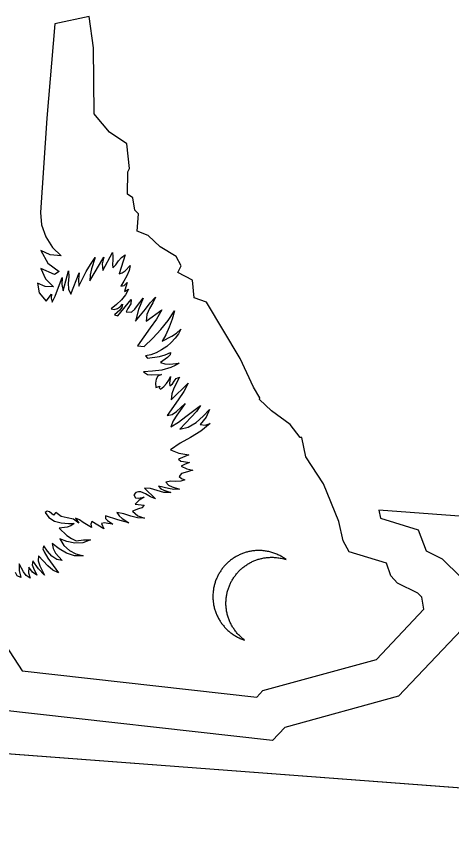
# Model space of a CAD drawing. Extents: x 2001876 to 2025694, y 804561 to 868938.
# Drawn here: x 2022992.36 to 2023004.82, y 808911.24 to 808934.82 of the extents above; entities that cross this region are included whole.
import ezdxf

# ---------------------------------------------------------------- set-up
doc = ezdxf.new("R2010")
doc.units = 0
doc.layers.add('TR SN EXTRUDED PANEL SIGNS - GROUND MOUNTED', color=7, linetype='Continuous')

msp = doc.modelspace()

# ---------------------------------------------------------------- linework, layer by layer
at = {"layer": 'TR SN EXTRUDED PANEL SIGNS - GROUND MOUNTED'}
for p, q in [((2022994.441, 808934.824), (2022993.454, 808934.611)), ((2022994.563, 808933.922), (2022994.441, 808934.824)), ((2022994.585, 808932.041), (2022994.563, 808933.922)), ((2022994.619, 808931.989), (2022994.585, 808932.041)), ((2022995.027, 808931.509), (2022994.619, 808931.989)), ((2022995.523, 808931.178), (2022995.027, 808931.509)), ((2022995.594, 808930.477), (2022995.523, 808931.178)), ((2022995.539, 808929.739), (2022995.549, 808930.383)), ((2022995.549, 808930.383), (2022995.594, 808930.477)), ((2022995.691, 808929.633), (2022995.539, 808929.739)), ((2022995.745, 808929.278), (2022995.691, 808929.633)), ((2022995.855, 808929.173), (2022995.745, 808929.278)), ((2022995.818, 808928.68), (2022995.855, 808929.173)), ((2022996.131, 808928.558), (2022995.818, 808928.68)), ((2022996.47, 808928.234), (2022996.131, 808928.558)), ((2022996.933, 808927.953), (2022996.47, 808928.234)), ((2022994.464, 808927.256), (2022994.858, 808927.935)), ((2022995.474, 808927.999), (2022995.299, 808927.463)), ((2022997.075, 808927.693), (2022996.933, 808927.953)), ((2022993.917, 808926.875), (2022994.156, 808927.486)), ((2022996.981, 808927.501), (2022997.075, 808927.693)), ((2022997.403, 808927.274), (2022996.981, 808927.501)), ((2022997.447, 808926.772), (2022997.403, 808927.274)), ((2022995.451, 808926.951), (2022995.569, 808927.022)), ((2022993.211, 808926.682), (2022993.362, 808926.877)), ((2022997.802, 808926.649), (2022997.447, 808926.772)), ((2022995.263, 808926.257), (2022995.642, 808926.729)), ((2022998.768, 808925.037), (2022997.802, 808926.649)), ((2022996.071, 808926.101), (2022996.518, 808926.433)), ((2022995.827, 808925.396), (2022996.017, 808925.381)), ((2022996.054, 808925.115), (2022996.112, 808925.047)), ((2022999.148, 808924.221), (2022998.768, 808925.037)), ((2022996.351, 808924.21), (2022996.464, 808924.241)), ((2022996.786, 808923.85), (2022997.274, 808924.331)), ((2022999.327, 808923.911), (2022999.148, 808924.221)), ((2022999.324, 808923.86), (2022999.327, 808923.911)), ((2022999.661, 808923.539), (2022999.324, 808923.86)), ((2023000.194, 808923.148), (2022999.661, 808923.539)), ((2023000.487, 808922.78), (2023000.194, 808923.148)), ((2023000.528, 808922.777), (2023000.487, 808922.78)), ((2023000.648, 808922.225), (2023000.528, 808922.777)), ((2022997.296, 808922.284), (2022996.999, 808922.155)), ((2023001.15, 808921.447), (2023000.648, 808922.225)), ((2022996.022, 808921.33), (2022996.34, 808921.019)), ((2023001.596, 808920.372), (2023001.15, 808921.447)), ((2022995.758, 808920.872), (2022996.017, 808920.837)), ((2022993.486, 808920.631), (2022993.417, 808920.555)), ((2022993.845, 808920.316), (2022994.012, 808920.32)), ((2022994.799, 808920.316), (2022994.859, 808920.16)), ((2023001.715, 808919.818), (2023001.596, 808920.372)), ((2023001.892, 808919.509), (2023001.715, 808919.818)), ((2023002.954, 808919.177), (2023001.892, 808919.509)), ((2022993.253, 808919.327), (2022993.564, 808918.905)), ((2023003.086, 808918.822), (2023002.954, 808919.177)), ((2023003.275, 808918.608), (2023003.086, 808918.822)), ((2023003.855, 808918.323), (2023003.275, 808918.608)), ((2023003.971, 808918.211), (2023003.855, 808918.323)), ((2023004.024, 808917.862), (2023003.971, 808918.211)), ((2023002.668, 808916.428), (2023004.024, 808917.862)), ((2022991.528, 808917.614), (2022992.526, 808916.103)), ((2022956.362, 808916.426), (2023025.042, 808911.247)), ((2022999.418, 808915.533), (2023002.668, 808916.428)), ((2022992.526, 808916.103), (2022999.242, 808915.349)), ((2022999.242, 808915.349), (2022999.418, 808915.533))]:
    msp.add_line(p, q, dxfattribs=at)
for points in [[(2022993.454, 808934.611), (2022993.229, 808931.914), (2022993.044, 808929.218), (2022993.078, 808928.858), (2022993.2, 808928.519), (2022993.391, 808928.217), (2022993.635, 808927.971), (2022993.324, 808928.003), (2022993.057, 808928.126), (2022993.254, 808927.765), (2022993.586, 808927.529), (2022993.444, 808927.444), (2022993.058, 808927.608), (2022993.19, 808927.319), (2022993.417, 808927.089), (2022993.179, 808927.101), (2022992.963, 808927.195), (2022993.011, 808926.918), (2022993.211, 808926.682)], [(2022994.858, 808927.935), (2022994.818, 808927.744), (2022994.829, 808927.556), (2022995.114, 808928.066), (2022995.123, 808927.959), (2022995.116, 808927.847), (2022995.111, 808927.736), (2022995.121, 808927.629), (2022995.205, 808927.721), (2022995.28, 808927.83), (2022995.364, 808927.931), (2022995.474, 808927.999)], [(2022994.156, 808927.486), (2022994.139, 808927.293), (2022994.143, 808927.106), (2022994.355, 808927.525), (2022994.477, 808927.731), (2022994.61, 808927.929), (2022994.504, 808927.601), (2022994.471, 808927.43), (2022994.464, 808927.256)], [(2022995.299, 808927.463), (2022995.385, 808927.488), (2022995.469, 808927.549), (2022995.62, 808927.702), (2022995.588, 808927.556), (2022995.523, 808927.403), (2022995.438, 808927.253), (2022995.344, 808927.11), (2022995.448, 808927.13), (2022995.528, 808927.216), (2022995.496, 808927.086), (2022995.451, 808926.951)], [(2022993.362, 808926.877), (2022993.354, 808926.759), (2022993.385, 808926.653), (2022993.464, 808926.825), (2022993.531, 808927.001), (2022993.668, 808927.356), (2022993.659, 808927.153), (2022993.695, 808926.973), (2022993.849, 808927.549), (2022993.856, 808927.372), (2022993.839, 808927.189), (2022993.846, 808927.019), (2022993.917, 808926.875)], [(2022995.569, 808927.022), (2022995.484, 808926.862), (2022995.366, 808926.715), (2022995.226, 808926.583), (2022995.072, 808926.462), (2022995.161, 808926.443), (2022995.252, 808926.469), (2022995.336, 808926.525), (2022995.4, 808926.596), (2022995.378, 808926.496), (2022995.317, 808926.419), (2022995.17, 808926.288), (2022995.263, 808926.257)], [(2022995.642, 808926.729), (2022995.639, 808926.605), (2022995.546, 808926.471), (2022995.505, 808926.373), (2022995.654, 808926.363), (2022995.745, 808926.451), (2022995.822, 808926.555), (2022995.985, 808926.759), (2022995.855, 808926.438), (2022995.77, 808926.108), (2022995.914, 808926.273), (2022996.051, 808926.45), (2022996.19, 808926.627), (2022996.339, 808926.789), (2022996.267, 808926.633), (2022996.172, 808926.468), (2022996.093, 808926.292), (2022996.071, 808926.101)], [(2022996.518, 808926.433), (2022996.374, 808926.166), (2022996.193, 808925.913), (2022996.003, 808925.66), (2022995.827, 808925.396)], [(2022996.017, 808925.381), (2022996.266, 808925.621), (2022996.498, 808925.869), (2022996.706, 808926.128), (2022996.883, 808926.405), (2022996.821, 808926.167), (2022996.736, 808925.93), (2022996.637, 808925.714), (2022996.53, 808925.533), (2022996.811, 808925.679), (2022996.944, 808925.765), (2022997.065, 808925.874), (2022996.998, 808925.746), (2022996.906, 808925.618), (2022996.792, 808925.496), (2022996.661, 808925.384), (2022996.517, 808925.283), (2022996.364, 808925.203), (2022996.208, 808925.146), (2022996.054, 808925.115)], [(2022996.112, 808925.047), (2022996.452, 808925.093), (2022996.615, 808925.141), (2022996.769, 808925.212), (2022996.759, 808925.14), (2022996.683, 808925.064), (2022996.484, 808924.924), (2022996.608, 808924.881), (2022996.743, 808924.871), (2022997.016, 808924.907), (2022996.901, 808924.834), (2022996.779, 808924.778), (2022996.521, 808924.707), (2022996.257, 808924.674), (2022996.002, 808924.658), (2022996.11, 808924.579), (2022996.239, 808924.566), (2022996.513, 808924.579), (2022996.407, 808924.533), (2022996.356, 808924.444), (2022996.342, 808924.331), (2022996.351, 808924.21)], [(2022996.464, 808924.241), (2022996.45, 808924.202), (2022996.482, 808924.16), (2022996.577, 808924.239), (2022996.656, 808924.326), (2022996.721, 808924.42), (2022996.772, 808924.519), (2022996.754, 808924.402), (2022996.739, 808924.33), (2022996.753, 808924.259), (2022996.83, 808924.31), (2022996.88, 808924.389), (2022996.935, 808924.463), (2022997.025, 808924.5), (2022996.862, 808924.19), (2022996.805, 808924.025), (2022996.786, 808923.85)], [(2022997.274, 808924.331), (2022997.148, 808924.088), (2022996.994, 808923.858), (2022996.673, 808923.406), (2022996.818, 808923.435), (2022996.942, 808923.522), (2022997.191, 808923.748), (2022996.951, 808923.418), (2022996.845, 808923.251), (2022996.783, 808923.086), (2022997.003, 808923.217), (2022997.213, 808923.376), (2022997.633, 808923.691), (2022997.52, 808923.521), (2022997.363, 808923.355), (2022997.04, 808923.011), (2022997.278, 808923.068), (2022997.504, 808923.202), (2022997.711, 808923.382), (2022997.886, 808923.576), (2022997.79, 808923.36), (2022997.623, 808923.144), (2022997.761, 808923.127), (2022997.911, 808923.177), (2022997.642, 808922.956), (2022997.343, 808922.78), (2022997.045, 808922.614), (2022996.773, 808922.419), (2022997.013, 808922.324), (2022997.296, 808922.284)], [(2023025.673, 808918.988), (2023025.673, 808918.988), (2023002.741, 808920.701), (2023002.788, 808920.472), (2023003.867, 808920.137), (2023004.091, 808919.531), (2023004.55, 808919.304), (2023005.084, 808918.784), (2023005.285, 808917.467), (2023003.304, 808915.371), (2023000.048, 808914.474), (2022999.695, 808914.103), (2022991.843, 808914.985), (2022990.397, 808917.17), (2022985.612, 808917.617), (2022984.306, 808919.21), (2022981.701, 808922.288), (2022956.992, 808924.151)], [(2022996.999, 808922.155), (2022997.062, 808922.1), (2022997.145, 808922.086), (2022997.319, 808922.06), (2022997.193, 808922.015), (2022997.08, 808921.959), (2022997.235, 808921.879), (2022997.413, 808921.838), (2022997.191, 808921.777), (2022997.087, 808921.742), (2022997.017, 808921.66), (2022997.089, 808921.601), (2022997.185, 808921.568), (2022997.064, 808921.525), (2022996.924, 808921.521), (2022996.777, 808921.523), (2022996.64, 808921.498), (2022996.715, 808921.416), (2022996.814, 808921.367), (2022997.029, 808921.294), (2022996.87, 808921.284), (2022996.717, 808921.316), (2022996.423, 808921.38), (2022996.491, 808921.311), (2022996.58, 808921.268), (2022996.776, 808921.202), (2022996.578, 808921.207), (2022996.387, 808921.262), (2022996.201, 808921.317), (2022996.022, 808921.33)], [(2022996.34, 808921.019), (2022996.194, 808921.076), (2022996.055, 808921.16), (2022995.92, 808921.217), (2022995.852, 808921.221), (2022995.782, 808921.198), (2022995.72, 808921.131), (2022995.773, 808921.051), (2022995.845, 808921.04), (2022996.018, 808921.067), (2022995.871, 808920.986), (2022995.758, 808920.872)], [(2022993.417, 808920.555), (2022993.306, 808920.646), (2022993.243, 808920.665), (2022993.177, 808920.63), (2022993.288, 808920.485), (2022993.447, 808920.386), (2022993.638, 808920.33), (2022993.845, 808920.316)], [(2022994.859, 808920.16), (2022994.518, 808920.377), (2022994.485, 808920.301), (2022994.505, 808920.203), (2022994.271, 808920.348), (2022994.161, 808920.424), (2022994.047, 808920.468), (2022994.148, 808920.325), (2022993.988, 808920.437), (2022993.811, 808920.476), (2022993.639, 808920.514), (2022993.486, 808920.631)], [(2022996.017, 808920.837), (2022995.945, 808920.765), (2022995.858, 808920.733), (2022995.685, 808920.671), (2022995.836, 808920.53), (2022996.029, 808920.471), (2022995.83, 808920.48), (2022995.632, 808920.529), (2022995.433, 808920.589), (2022995.237, 808920.626), (2022995.297, 808920.532), (2022995.387, 808920.462), (2022995.581, 808920.336), (2022995.26, 808920.424), (2022994.912, 808920.539), (2022994.913, 808920.457), (2022994.971, 808920.398), (2022995.117, 808920.292), (2022994.974, 808920.319), (2022994.879, 808920.334), (2022994.799, 808920.316)], [(2022994.012, 808920.32), (2022993.919, 808920.249), (2022993.812, 808920.214), (2022993.581, 808920.178), (2022993.805, 808919.968), (2022993.933, 808919.884), (2022994.07, 808919.823), (2022994.281, 808919.844), (2022994.478, 808919.848), (2022994.259, 808919.764), (2022994.03, 808919.756), (2022993.803, 808919.8), (2022993.597, 808919.875), (2022993.717, 808919.689), (2022993.876, 808919.544), (2022994.062, 808919.443), (2022994.269, 808919.386), (2022994.023, 808919.39), (2022993.792, 808919.466), (2022993.579, 808919.59), (2022993.379, 808919.739), (2022993.408, 808919.6), (2022993.475, 808919.471), (2022993.67, 808919.256), (2022993.512, 808919.284), (2022993.368, 808919.385), (2022993.244, 808919.526), (2022993.144, 808919.677), (2022993.116, 808919.592), (2022993.149, 808919.505), (2022993.253, 808919.327)], [(2023000.079, 808919.284), (2023000.055, 808919.302), (2023000.029, 808919.32), (2023000.005, 808919.336), (2022999.979, 808919.352), (2022999.953, 808919.367), (2022999.927, 808919.381), (2022999.9, 808919.396), (2022999.874, 808919.409), (2022999.846, 808919.422), (2022999.819, 808919.434), (2022999.789, 808919.446), (2022999.762, 808919.457), (2022999.732, 808919.467), (2022999.704, 808919.478), (2022999.675, 808919.488), (2022999.645, 808919.495), (2022999.614, 808919.503), (2022999.585, 808919.51), (2022999.553, 808919.518), (2022999.524, 808919.523), (2022999.492, 808919.527), (2022999.461, 808919.532), (2022999.429, 808919.535), (2022999.398, 808919.539), (2022999.369, 808919.539), (2022999.341, 808919.541), (2022999.314, 808919.542), (2022999.285, 808919.542), (2022999.258, 808919.541), (2022999.231, 808919.54), (2022999.203, 808919.539), (2022999.175, 808919.536), (2022999.148, 808919.534), (2022999.122, 808919.529), (2022999.095, 808919.527), (2022999.068, 808919.522), (2022999.042, 808919.516), (2022999.015, 808919.51), (2022998.989, 808919.505), (2022998.963, 808919.499), (2022998.937, 808919.491), (2022998.913, 808919.483), (2022998.887, 808919.476), (2022998.862, 808919.466), (2022998.836, 808919.457), (2022998.811, 808919.448), (2022998.787, 808919.439), (2022998.764, 808919.428), (2022998.739, 808919.417), (2022998.716, 808919.404), (2022998.691, 808919.394), (2022998.668, 808919.381), (2022998.647, 808919.367), (2022998.623, 808919.354), (2022998.6, 808919.34), (2022998.578, 808919.326), (2022998.557, 808919.312), (2022998.535, 808919.296), (2022998.515, 808919.281), (2022998.493, 808919.266), (2022998.472, 808919.248), (2022998.452, 808919.232), (2022998.433, 808919.215), (2022998.413, 808919.197), (2022998.394, 808919.179), (2022998.375, 808919.162), (2022998.357, 808919.143), (2022998.339, 808919.123), (2022998.32, 808919.104), (2022998.303, 808919.085), (2022998.287, 808919.065), (2022998.27, 808919.044), (2022998.254, 808919.023), (2022998.238, 808919.002), (2022998.222, 808918.981), (2022998.208, 808918.958), (2022998.193, 808918.937), (2022998.179, 808918.915), (2022998.165, 808918.892), (2022998.152, 808918.869), (2022998.139, 808918.846), (2022998.128, 808918.822), (2022998.115, 808918.799), (2022998.103, 808918.774), (2022998.094, 808918.75), (2022998.082, 808918.725), (2022998.072, 808918.7), (2022998.063, 808918.676), (2022998.054, 808918.649), (2022998.046, 808918.624), (2022998.038, 808918.598), (2022998.031, 808918.572), (2022998.024, 808918.545), (2022998.017, 808918.519), (2022998.012, 808918.492), (2022998.005, 808918.466), (2022998.002, 808918.437), (2022997.998, 808918.411), (2022997.994, 808918.382), (2022997.991, 808918.356)], [(2022993.564, 808918.905), (2022993.398, 808918.978), (2022993.257, 808919.103), (2022992.987, 808919.387), (2022992.982, 808919.245), (2022993.028, 808919.108), (2022993.161, 808918.84), (2022992.994, 808919.017), (2022992.826, 808919.248), (2022992.807, 808919.137), (2022992.843, 808919.034), (2022992.946, 808918.833), (2022992.815, 808918.927), (2022992.715, 808919.065), (2022992.708, 808918.905), (2022992.749, 808918.752), (2022992.634, 808918.826), (2022992.561, 808918.936), (2022992.437, 808919.157), (2022992.435, 808918.97), (2022992.487, 808918.772), (2022992.378, 808918.815), (2022992.329, 808918.91)], [(2022998.374, 808917.836), (2022998.37, 808917.865), (2022998.366, 808917.894), (2022998.363, 808917.924), (2022998.361, 808917.953), (2022998.36, 808917.983), (2022998.359, 808918.013), (2022998.359, 808918.044), (2022998.36, 808918.074), (2022998.361, 808918.104), (2022998.363, 808918.134), (2022998.365, 808918.162), (2022998.367, 808918.189), (2022998.371, 808918.217), (2022998.376, 808918.244), (2022998.38, 808918.272), (2022998.385, 808918.299), (2022998.392, 808918.325), (2022998.397, 808918.352), (2022998.404, 808918.378), (2022998.412, 808918.405), (2022998.42, 808918.431), (2022998.429, 808918.456), (2022998.437, 808918.482), (2022998.447, 808918.507), (2022998.457, 808918.532), (2022998.466, 808918.556), (2022998.478, 808918.581), (2022998.489, 808918.605), (2022998.5, 808918.628), (2022998.513, 808918.653), (2022998.526, 808918.676), (2022998.539, 808918.698), (2022998.553, 808918.721), (2022998.568, 808918.744), (2022998.582, 808918.767), (2022998.597, 808918.788), (2022998.612, 808918.809), (2022998.628, 808918.83), (2022998.644, 808918.851), (2022998.66, 808918.872), (2022998.677, 808918.891), (2022998.695, 808918.911), (2022998.712, 808918.93), (2022998.731, 808918.949), (2022998.75, 808918.968), (2022998.769, 808918.986), (2022998.788, 808919.004), (2022998.806, 808919.021), (2022998.827, 808919.039), (2022998.847, 808919.055), (2022998.867, 808919.072), (2022998.889, 808919.088), (2022998.909, 808919.102), (2022998.931, 808919.118), (2022998.953, 808919.132), (2022998.975, 808919.147), (2022998.998, 808919.161), (2022999.019, 808919.174), (2022999.043, 808919.188), (2022999.066, 808919.2), (2022999.089, 808919.211), (2022999.114, 808919.224), (2022999.137, 808919.235), (2022999.161, 808919.245), (2022999.186, 808919.255), (2022999.21, 808919.264), (2022999.235, 808919.273), (2022999.261, 808919.282), (2022999.285, 808919.29), (2022999.311, 808919.298), (2022999.337, 808919.305), (2022999.363, 808919.311), (2022999.389, 808919.317), (2022999.417, 808919.323), (2022999.442, 808919.329), (2022999.47, 808919.333), (2022999.495, 808919.336), (2022999.523, 808919.34), (2022999.55, 808919.343), (2022999.577, 808919.346), (2022999.604, 808919.347), (2022999.633, 808919.348), (2022999.66, 808919.349), (2022999.687, 808919.349), (2022999.715, 808919.348), (2022999.744, 808919.346), (2022999.771, 808919.346), (2022999.807, 808919.341), (2022999.842, 808919.337), (2022999.876, 808919.333), (2022999.911, 808919.327), (2022999.945, 808919.32), (2022999.979, 808919.312), (2023000.012, 808919.303), (2023000.046, 808919.295), (2023000.079, 808919.284), (2023000.079, 808919.284)], [(2022997.991, 808918.356), (2022997.989, 808918.327), (2022997.986, 808918.297), (2022997.986, 808918.269), (2022997.985, 808918.24), (2022997.985, 808918.21), (2022997.986, 808918.181), (2022997.987, 808918.153), (2022997.989, 808918.124), (2022997.992, 808918.097), (2022997.994, 808918.068), (2022997.999, 808918.041), (2022998.003, 808918.012), (2022998.007, 808917.984), (2022998.013, 808917.957), (2022998.019, 808917.929), (2022998.025, 808917.902), (2022998.032, 808917.876), (2022998.04, 808917.849), (2022998.049, 808917.822), (2022998.058, 808917.796), (2022998.067, 808917.77), (2022998.076, 808917.744), (2022998.087, 808917.719), (2022998.098, 808917.693), (2022998.11, 808917.669), (2022998.123, 808917.644), (2022998.135, 808917.619), (2022998.148, 808917.596), (2022998.162, 808917.571), (2022998.176, 808917.548), (2022998.19, 808917.524), (2022998.204, 808917.503), (2022998.22, 808917.479), (2022998.236, 808917.457), (2022998.252, 808917.436), (2022998.269, 808917.414), (2022998.286, 808917.392), (2022998.304, 808917.371), (2022998.321, 808917.351), (2022998.341, 808917.33), (2022998.36, 808917.312), (2022998.379, 808917.291), (2022998.398, 808917.272), (2022998.417, 808917.255), (2022998.438, 808917.236), (2022998.459, 808917.218), (2022998.48, 808917.201), (2022998.503, 808917.183), (2022998.524, 808917.167), (2022998.546, 808917.151), (2022998.569, 808917.135), (2022998.592, 808917.121), (2022998.616, 808917.106), (2022998.639, 808917.092), (2022998.663, 808917.079), (2022998.687, 808917.065), (2022998.712, 808917.053), (2022998.736, 808917.04), (2022998.762, 808917.029), (2022998.787, 808917.017), (2022998.813, 808917.007), (2022998.839, 808916.997), (2022998.866, 808916.988), (2022998.892, 808916.979), (2022998.869, 808916.995), (2022998.847, 808917.013), (2022998.826, 808917.032), (2022998.804, 808917.049), (2022998.783, 808917.068), (2022998.762, 808917.089), (2022998.743, 808917.108), (2022998.722, 808917.129), (2022998.703, 808917.149), (2022998.684, 808917.171), (2022998.665, 808917.192), (2022998.648, 808917.214), (2022998.63, 808917.237), (2022998.613, 808917.259), (2022998.597, 808917.282), (2022998.582, 808917.306), (2022998.566, 808917.329), (2022998.55, 808917.353), (2022998.536, 808917.378), (2022998.522, 808917.402), (2022998.508, 808917.427), (2022998.496, 808917.454), (2022998.484, 808917.478), (2022998.471, 808917.505), (2022998.459, 808917.531), (2022998.448, 808917.557), (2022998.439, 808917.585), (2022998.428, 808917.611), (2022998.419, 808917.639), (2022998.412, 808917.666), (2022998.405, 808917.694), (2022998.397, 808917.722), (2022998.39, 808917.751), (2022998.384, 808917.778), (2022998.378, 808917.807), (2022998.374, 808917.836)], [(2022956.409, 808916.423), (2022956.409, 808916.423), (2023025.089, 808911.244)]]:
    msp.add_lwpolyline(points, dxfattribs=at)

doc.saveas('drawing.dxf')
